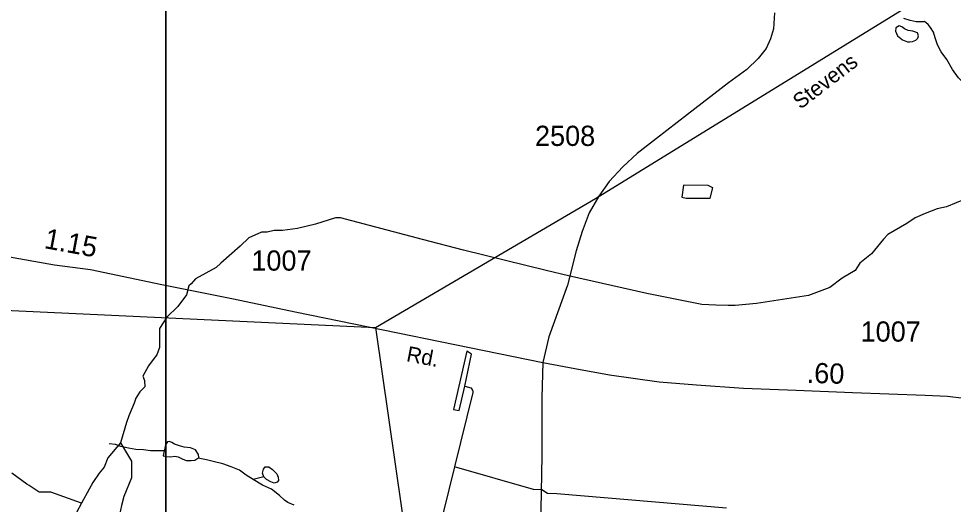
# Model space of a CAD drawing. Extents: x 2082433 to 2279600, y 546599 to 755198.
# Drawn here: x 2200262 to 2206036, y 625167 to 628170 of the extents above; entities that cross this region are included whole.
import ezdxf

# ---------------------------------------------------------------- set-up
doc = ezdxf.new("R2010")
doc.units = 0
for name, color, linetype in [('Exist Boundary Political Fire Districts', 7, 'Continuous'), ('Exist Hydrographic Creek Single Shore', 7, 'Continuous'), ('Exist Hydrographic Misc Water Feature', 7, 'Continuous'), ('Exist Road Secondary Mileage Hundredths English Label', 7, 'Continuous'), ('Exist Road Secondary Type 51 Attributed', 7, 'Continuous'), ('Exist Road Secondary Type 51 Label', 7, 'Continuous'), ('Exist Road Secondary Type 51 Number Label', 7, 'Continuous'), ('Map Preparation Inset Cut Line', 7, 'Continuous')]:
    doc.layers.add(name, color=color, linetype=linetype)

msp = doc.modelspace()

# ---------------------------------------------------------------- linework, layer by layer
at = {"layer": 'Exist Boundary Political Fire Districts'}
msp.add_line((2185822.4, 627049.9), (2202467.3, 626259.5), dxfattribs=at)
for points in [[(2202467.3, 626259.5), (2203826, 627057.1), (2207917.8, 629580.3), (2208204.7, 629480.9), (2208226, 629519.8), (2208425.9, 629791.2), (2208641.8, 630076.5), (2208859.8, 630363.6), (2209074.3, 630649.3), (2209293.3, 630927.1), (2209517.8, 631200.6), (2209632.4, 631335.6), (2210666.9, 632992.2)], [(2202467.3, 626259.5), (2202789.4, 624010.8)]]:
    msp.add_lwpolyline(points, dxfattribs=at)
at = {"layer": 'Exist Hydrographic Creek Single Shore'}
for points in [[(2205859.3, 628152.8), (2205851.3, 628150.8), (2205807, 628150.6), (2205769.3, 628158.3), (2205731.1, 628171.8)], [(2206312.7, 627466.6), (2206255, 627583.7), (2206196.2, 627659.5), (2206160.3, 627701), (2206119.9, 627752.9), (2206069.4, 627804.3), (2206031.3, 627855.9), (2205996.4, 627917.9), (2205960.4, 627965.6), (2205938.4, 628007.4), (2205924.1, 628051.4), (2205913.8, 628087), (2205895.6, 628114.9), (2205881.4, 628134.9), (2205859.3, 628152.8)], [(2206112.8, 627055.6), (2205995.2, 627006), (2205937, 626993.2), (2205863.3, 626966.3), (2205801, 626939.4), (2205749.9, 626903.9), (2205632.3, 626834.5), (2205605.4, 626806.1), (2205531.7, 626716.8), (2205458, 626658.7), (2205429.6, 626612), (2205348.8, 626565.2), (2205273.7, 626507.1), (2205141.9, 626458.9), (2204820.8, 626409.3), (2204689, 626396.5), (2204646.5, 626396.5), (2204569.3, 626397.9), (2204482.8, 626402.2), (2204142.6, 626471.6), (2203660, 626580.8), (2203521.1, 626612), (2203010.1, 626738.1), (2202757.8, 626804.7), (2202251.1, 626938), (2202219.9, 626938), (2202095.2, 626899.7), (2201985.4, 626872.8), (2201891.8, 626860), (2201840.8, 626860), (2201798.3, 626850.1), (2201762.8, 626850.1), (2201684.9, 626814.6), (2201631, 626763.6), (2201510.5, 626658.7), (2201482.2, 626631.8), (2201353.9, 626562.3), (2201327, 626531.2), (2201314.2, 626518.4), (2201298.6, 626461.7), (2201244.8, 626390.8), (2201178.2, 626324.2), (2201131.4, 626254.8), (2201131.4, 626188.2), (2201131.4, 626137.1), (2201115.8, 626090.4), (2201093.8, 626062), (2201064.1, 626022.3), (2201028.6, 625960), (2201040, 625933), (2201041.4, 625893.3), (2201010.2, 625862.2), (2200986.1, 625823.9), (2200974.8, 625792.7), (2200959.2, 625753), (2200943.6, 625714.7), (2200928, 625672.2), (2200891.8, 625547.5), (2200812.5, 625453.9), (2200791.2, 625395.8), (2200760, 625360.4), (2200720.3, 625302.3), (2200697.7, 625259.8), (2200650.9, 625173.3)], [(2201161.3, 625497.7), (2201111.5, 625497.1), (2201077.5, 625497), (2201033.2, 625504.8), (2200985.6, 625506.4), (2200941.3, 625514.3), (2200893.1, 625523.6), (2200860.9, 625537.3), (2200821.3, 625541.3)], [(2200891.8, 625547.5), (2200959.2, 625432.7), (2200959.2, 625330.6), (2200911, 625214.4), (2200896.8, 625160.5), (2200879.8, 625072.7)], [(2201710.5, 625319.5), (2201668.4, 625347.3), (2201626, 625378.8), (2201574.1, 625398.4), (2201523.9, 625418.2), (2201463.6, 625431.8), (2201423.6, 625441.5), (2201371.9, 625452.9)], [(2202955.7, 625397.9), (2202850.3, 624971.3)], [(2204634.3, 625143.6), (2203586.3, 625232.1), (2203530.3, 625233.5), (2203494.4, 625255.7), (2203443.1, 625257.6), (2202955.7, 625397.9)], [(2200650.9, 625173.3), (2200460.2, 625242.8), (2200389.4, 625242.8), (2200327, 625282.4), (2200312.8, 625290.9), (2200219.3, 625359)], [(2201963.3, 625161.2), (2201925.1, 625177.1), (2201905.3, 625192.7), (2201873.1, 625220.7), (2201824.9, 625260.4), (2201768.7, 625285.9), (2201710.5, 625319.5)], [(2200650.9, 625173.3), (2200589.2, 625058.5), (2200606.2, 624956.4), (2200645.9, 624871.4), (2200660.1, 624814.7), (2200685.6, 624769.3)]]:
    msp.add_lwpolyline(points, dxfattribs=at)
at = {"layer": 'Exist Hydrographic Misc Water Feature'}
msp.add_line((2201776.1, 625335.9), (2201710.5, 625319.5), dxfattribs=at)
for points in [[(2205768, 628026.2), (2205784.2, 628028.3), (2205804.1, 628038.2), (2205818.1, 628050.3), (2205821.7, 628064.8), (2205815.6, 628082.3), (2205785.9, 628092.1), (2205757.6, 628096), (2205735.8, 628107.8), (2205717.4, 628119.9), (2205701.4, 628125.5), (2205681.5, 628113.5), (2205679.8, 628093.5), (2205691.9, 628063.7), (2205721.9, 628039.7), (2205754.3, 628027.9), (2205768, 628026.2)], [(2204535.2, 627060.2), (2204551, 627124.3), (2204522.7, 627138), (2204369, 627140.9), (2204359.1, 627066.9), (2204385.6, 627059.3), (2204535.2, 627060.2)], [(2203017.9, 625898.3), (2203060.5, 626096.2), (2203040.4, 626108.2), (2203030.4, 626114.2), (2202949.2, 625753.7), (2202984.6, 625748), (2203017.9, 625898.3)], [(2203017.9, 625898.3), (2203056.2, 625886.4), (2203064, 625876.7), (2203068.1, 625866.3), (2203068.1, 625858.6), (2202955.7, 625397.9)], [(2201371.9, 625452.9), (2201375.6, 625457.2), (2201373.3, 625475), (2201355.5, 625502.8), (2201322.9, 625516.7), (2201285.4, 625520.3), (2201255.2, 625528.1), (2201224.9, 625537.9), (2201207.5, 625549.9), (2201194.7, 625555.9), (2201180.8, 625553.9), (2201168.9, 625533.8), (2201163.6, 625503.4), (2201161.3, 625497.7)], [(2201161.3, 625497.7), (2201155.6, 625465.7), (2201175.7, 625461.9), (2201199.7, 625459.9), (2201228, 625464.1), (2201247.6, 625460.3), (2201271.6, 625448.6), (2201297.7, 625438.5), (2201327.6, 625436.9), (2201350, 625440.8), (2201363.7, 625447.3), (2201371.9, 625452.9)], [(2201776.1, 625335.9), (2201768.3, 625359.8), (2201774, 625384.1), (2201786.1, 625398), (2201807.6, 625398), (2201830.2, 625382.1), (2201856.2, 625354.6), (2201866.1, 625334.5), (2201866.5, 625314.5), (2201858.5, 625304.4), (2201840.5, 625298.2), (2201820.6, 625306.1), (2201794.3, 625320.2), (2201776.1, 625335.9)]]:
    msp.add_lwpolyline(points, dxfattribs=at)
at = {"layer": 'Exist Road Secondary Type 51 Attributed'}
for points in [[(2204931.9, 628206), (2204925.9, 628107.4), (2204907.8, 628046), (2204880.2, 627984.7), (2204830.3, 627924.6), (2204761.7, 627856.1), (2204648.1, 627773.1), (2204393.6, 627577.8), (2204203.4, 627429.6), (2204084.1, 627335.4), (2203994.5, 627254.8), (2203910.9, 627163.4), (2203847.2, 627072), (2203786.5, 626969.8), (2203743.2, 626854.3), (2203706.5, 626734.1), (2203653.6, 626522.5), (2203537.8, 626202.3), (2203500.9, 626044.3)], [(2197658.3, 627750.4), (2197849.6, 627643.6), (2198165.8, 627475), (2198242.1, 627431.4), (2198331.7, 627385.4), (2198485.4, 627311.5), (2198693.6, 627212.3), (2198796.5, 627165.1), (2198960, 627099.7), (2199036.2, 627069.4), (2199088.2, 627055), (2199320, 626955), (2199526.9, 626884.1), (2199780.6, 626801.9), (2199933.7, 626756.5), (2199996.1, 626743.8), (2200170.4, 626704.1), (2200484.3, 626648.8), (2200706.2, 626619), (2201147, 626525.5), (2201589.9, 626437.6), (2201970.5, 626356.8), (2203500.9, 626044.3)], [(2203500.9, 626044.3), (2203495.2, 625828.1), (2203494.9, 625620.5), (2203493.5, 625469.5), (2203489.9, 625241.3), (2203483.9, 624930.2)], [(2203500.9, 626044.3), (2203697.2, 626007.6), (2203912.1, 625968.4), (2204218.5, 625923.3), (2204450.8, 625905.9), (2204741.2, 625885.6), (2205066.6, 625871.9), (2205414.2, 625857.8), (2205862.5, 625841.9), (2206000.2, 625836.6), (2206100.7, 625824.2), (2206187.2, 625808.4), (2206293.1, 625781.9), (2206414.9, 625746.5), (2206650.3, 625678.3)]]:
    msp.add_lwpolyline(points, dxfattribs=at)
at = {"layer": 'Map Preparation Inset Cut Line'}
for points in [[(2201171.6, 601522.9), (2201171.6, 630228.2), (2239582.9, 630228.2), (2239582.9, 645768.1), (2269582.7, 645768.1), (2253496.2, 601522.9)], [(2125488.3, 630228.2), (2201171.6, 630228.2), (2201171.6, 601522.9), (2185962.8, 601519.6), (2185962.8, 585979.7), (2125488.3, 585979.7)]]:
    msp.add_lwpolyline(points, close=True, dxfattribs=at)

# ---------------------------------------------------------------- texts
at = {"layer": 'Exist Road Secondary Mileage Hundredths English Label'}
for s, rotation, p in [('1.15', 349.60517, (2200414.9, 626751.9)), ('.60', 358.3121, (2205129.3, 625918.3))]:
    msp.add_text(s, height=125, rotation=rotation, dxfattribs=at).set_placement(p)
at = {"layer": 'Exist Road Secondary Type 51 Label'}
for s, rotation, p in [('Stevens', 37.59081, (2205091.5, 627606)), ('Rd.', 349.05392, (2202653.1, 626053))]:
    msp.add_text(s, height=95, rotation=rotation, dxfattribs=at).set_placement(p)
at = {"layer": 'Exist Road Secondary Type 51 Number Label'}
for s, p in [('2508', (2203452.2, 627383.1)), ('1007', (2201699.7, 626611.9)), ('1007', (2205463.6, 626172.9))]:
    msp.add_text(s, height=125, dxfattribs=at).set_placement(p)

doc.saveas('drawing.dxf')
